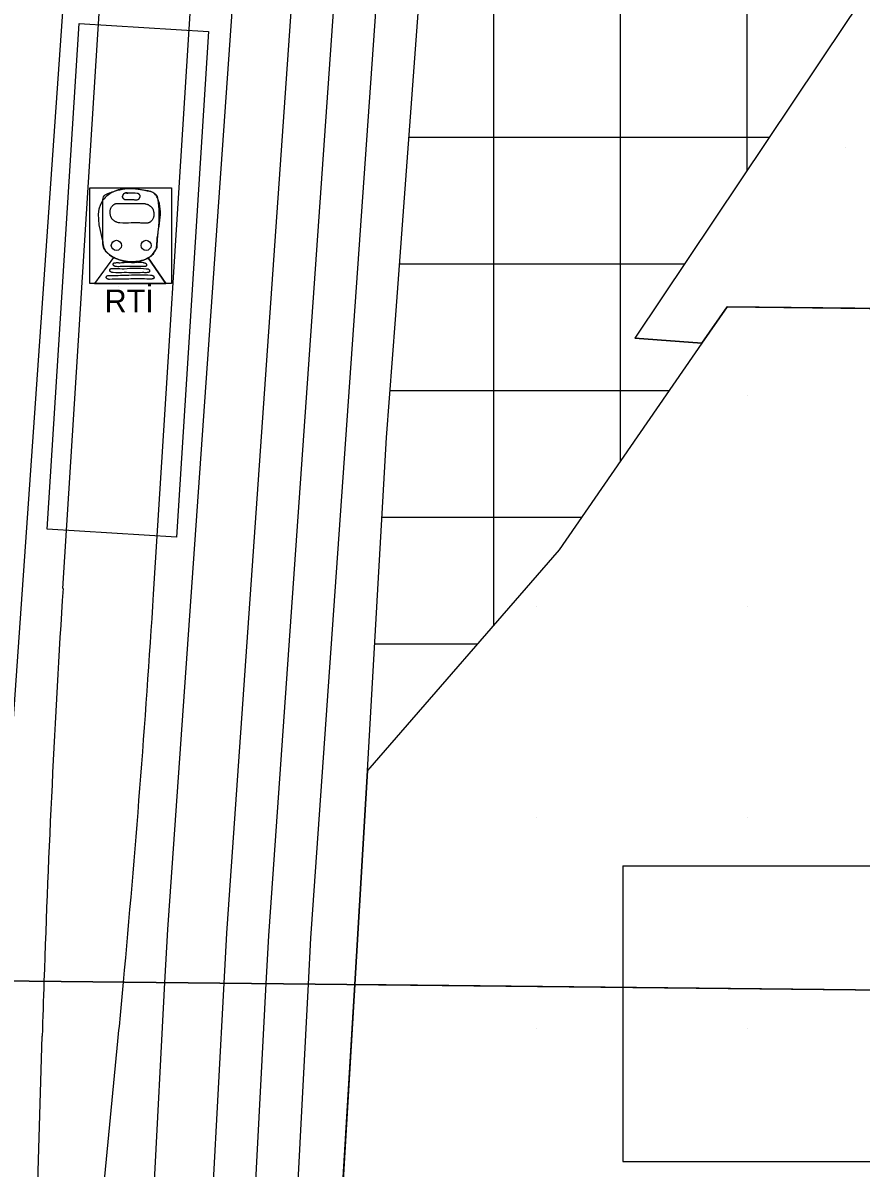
# Model space of a CAD drawing. Extents: x 419109 to 421295, y 4452223 to 4457798.
# Drawn here: x 420199.2 to 420298.5, y 4454988.5 to 4455124.1 of the extents above; entities that cross this region are included whole.
import ezdxf

# ---------------------------------------------------------------- set-up
doc = ezdxf.new("R2010")
doc.units = 0
for name, color, linetype in [('ADAKENARI', 7, 'Continuous'), ('KALDIRIM_FAT', 7, 'Continuous'), ('LJ_SEMBOL', 7, 'Continuous'), ('PAFTALAMA', 7, 'Continuous'), ('PL_EĞİTİM', 7, 'Continuous'), ('PL_KAMU_HİZMET_ALANI', 7, 'Continuous'), ('PL_RAY_ISTASYON', 7, 'Continuous'), ('PL_RAYLI_TOPLU_TAŞIMA_İST', 7, 'Continuous'), ('PL_TİCARET', 7, 'Continuous'), ('RAYLI_TOPLU_TAŞIMA_HATTI', 7, 'Continuous'), ('SEMBOL_FAT', 7, 'Continuous'), ('TRFAT_EĞİTİM', 7, 'Continuous'), ('TRFAT_KHA', 7, 'Continuous'), ('TRFAT_TİCARET', 7, 'Continuous')]:
    doc.layers.add(name, color=color, linetype=linetype)

msp = doc.modelspace()

# ---------------------------------------------------------------- linework, layer by layer
at = {"layer": 'ADAKENARI'}
for p, q in [((420243.35, 4455089.04), (420246.05, 4455125.3)), ((420279.66, 4455086.21), (420282.64, 4455090.54)), ((420329.76, 4455089.97), (420282.64, 4455090.54)), ((420242.31, 4455075.03), (420243.35, 4455089.04)), ((420279.66, 4455086.21), (420262.76, 4455061.76)), ((420279.66, 4455086.21), (420271.71, 4455086.83)), ((420240.03, 4455035.61), (420242.31, 4455075.03)), ((420262.76, 4455061.76), (420240.03, 4455035.61)), ((420238.53, 4455010.27), (420240.03, 4455035.6)), ((420235.11, 4454952.64), (420238.53, 4455010.27))]:
    msp.add_line(p, q, dxfattribs=at)
at = {"layer": 'KALDIRIM_FAT'}
for p, q in [((420232.91, 4455539.7), (420196.37, 4455018)), ((420252.87, 4455538.43), (420216.34, 4455016.78)), ((420259.85, 4455537.99), (420223.32, 4455016.35)), ((420264.84, 4455537.67), (420228.31, 4455016.04)), ((420269.83, 4455537.36), (420233.3, 4455015.74)), ((420216.34, 4455016.78), (420216, 4455010.5)), ((420223.32, 4455016.35), (420223.01, 4455010.43)), ((420228.31, 4455016.04), (420228.01, 4455010.38)), ((420233.3, 4455015.74), (420233.02, 4455010.32)), ((420216, 4455010.5), (420205.96, 4454820.03)), ((420223.01, 4455010.43), (420212.95, 4454819.62)), ((420228.01, 4455010.38), (420225.42, 4454961.15)), ((420233.02, 4455010.32), (420230.22, 4454957.3))]:
    msp.add_line(p, q, dxfattribs=at)
at = {"layer": 'LJ_SEMBOL'}
for p, q in [((420209.94, 4455096.38), (420207.69, 4455093.28)), ((420209.94, 4455096.38), (420207.69, 4455093.28)), ((420214.07, 4455096.31), (420216.15, 4455093.28)), ((420216.15, 4455093.28), (420214.07, 4455096.31)), ((420207.69, 4455093.28), (420216.15, 4455093.28))]:
    msp.add_line(p, q, dxfattribs=at)
msp.add_lwpolyline([(420207.15, 4455104.61), (420216.81, 4455104.61), (420216.81, 4455093.28), (420207.15, 4455093.28)], close=True, dxfattribs=at)
for centre in [(420210.29, 4455097.8), (420210.29, 4455097.8), (420213.81, 4455097.8), (420213.81, 4455097.8)]:
    msp.add_circle(centre, 0.601, dxfattribs=at)
for points in [[(420208.69, 4455098.18), (420208.69, 4455103.14), (420210.09, 4455104.21), (420213.76, 4455104.3), (420214.84, 4455103.91), (420215.17, 4455103.41), (420215.08, 4455097.97), (420214.97, 4455097.31), (420214.86, 4455097.13), (420214.69, 4455096.87), (420213.94, 4455096.24), (420210.24, 4455096.24), (420209.47, 4455096.69), (420209.02, 4455097.14), (420208.71, 4455097.87), (420208.69, 4455098.18)], [(420212.18, 4455103.18), (420211.37, 4455103.19), (420211.35, 4455103.19), (420211.33, 4455103.19), (420211.28, 4455103.21), (420211.26, 4455103.22), (420211.24, 4455103.23), (420211.22, 4455103.25), (420211.2, 4455103.26), (420211.18, 4455103.28), (420211.16, 4455103.3), (420211.13, 4455103.34), (420211.1, 4455103.38), (420211.07, 4455103.43), (420211.05, 4455103.46), (420211.04, 4455103.49), (420211.03, 4455103.57), (420211.03, 4455103.59), (420211.03, 4455103.61), (420211.04, 4455103.64), (420211.05, 4455103.68), (420211.07, 4455103.72), (420211.09, 4455103.76), (420211.11, 4455103.81), (420211.14, 4455103.86), (420211.16, 4455103.88), (420211.17, 4455103.9), (420211.18, 4455103.92), (420211.2, 4455103.94), (420211.22, 4455103.96), (420211.24, 4455103.98), (420211.26, 4455103.99), (420211.28, 4455104), (420211.3, 4455104), (420211.32, 4455104.01), (420211.73, 4455104.01), (420211.92, 4455104.01)], [(420211.04, 4455103.47), (420211.04, 4455103.49), (420211.03, 4455103.51), (420211.03, 4455103.53), (420211.03, 4455103.57), (420211.03, 4455103.59), (420211.03, 4455103.61), (420211.04, 4455103.64), (420211.05, 4455103.68), (420211.07, 4455103.72), (420211.09, 4455103.76), (420211.11, 4455103.81), (420211.14, 4455103.86), (420211.16, 4455103.88), (420211.17, 4455103.9), (420211.18, 4455103.92), (420211.2, 4455103.94), (420211.22, 4455103.96), (420211.24, 4455103.98), (420211.26, 4455103.99), (420211.28, 4455104), (420211.3, 4455104), (420211.32, 4455104.01), (420211.43, 4455104.01), (420211.53, 4455104), (420211.63, 4455104), (420211.73, 4455104.01), (420211.92, 4455104.01)], [(420211.92, 4455104.01), (420212.74, 4455104), (420212.76, 4455104), (420212.78, 4455104), (420212.83, 4455103.98), (420212.85, 4455103.97), (420212.87, 4455103.96), (420212.89, 4455103.94), (420212.91, 4455103.93), (420212.93, 4455103.91), (420212.95, 4455103.89), (420212.98, 4455103.85), (420213.01, 4455103.81), (420213.04, 4455103.76), (420213.06, 4455103.73), (420213.07, 4455103.69), (420213.08, 4455103.62), (420213.08, 4455103.6), (420213.08, 4455103.58), (420213.07, 4455103.54), (420213.06, 4455103.51), (420213.04, 4455103.47), (420213.02, 4455103.43), (420213, 4455103.38), (420212.97, 4455103.33), (420212.96, 4455103.31), (420212.94, 4455103.28), (420212.93, 4455103.26), (420212.91, 4455103.25), (420212.89, 4455103.23), (420212.87, 4455103.21), (420212.85, 4455103.2), (420212.83, 4455103.19), (420212.81, 4455103.19), (420212.79, 4455103.18), (420212.38, 4455103.18), (420212.18, 4455103.18)], [(420211.92, 4455104.01), (420212.74, 4455104), (420212.76, 4455104), (420212.78, 4455104), (420212.83, 4455103.98), (420212.85, 4455103.97), (420212.87, 4455103.96), (420212.89, 4455103.94), (420212.91, 4455103.93), (420212.93, 4455103.91), (420212.95, 4455103.89), (420212.98, 4455103.85), (420213.01, 4455103.81), (420213.04, 4455103.76), (420213.06, 4455103.73), (420213.07, 4455103.72)], [(420213.07, 4455103.72), (420213.07, 4455103.69), (420213.08, 4455103.68), (420213.08, 4455103.66), (420213.08, 4455103.62), (420213.08, 4455103.6), (420213.08, 4455103.58), (420213.07, 4455103.54), (420213.06, 4455103.51), (420213.04, 4455103.47), (420213.02, 4455103.43), (420213, 4455103.38), (420212.97, 4455103.33), (420212.96, 4455103.31), (420212.94, 4455103.28), (420212.93, 4455103.26), (420212.91, 4455103.25), (420212.89, 4455103.23), (420212.87, 4455103.21), (420212.85, 4455103.2), (420212.83, 4455103.19), (420212.81, 4455103.19), (420212.79, 4455103.18), (420212.38, 4455103.18), (420212.18, 4455103.18)], [(420212.04, 4455100.45), (420210.72, 4455100.45), (420210.62, 4455100.46), (420210.53, 4455100.48), (420210.34, 4455100.54), (420210.16, 4455100.63), (420210.07, 4455100.68), (420209.98, 4455100.74), (420209.89, 4455100.82), (420209.81, 4455100.91), (420209.74, 4455101), (420209.71, 4455101.06), (420209.68, 4455101.11), (420209.63, 4455101.23), (420209.59, 4455101.36), (420209.57, 4455101.48), (420209.55, 4455101.6), (420209.54, 4455101.73), (420209.55, 4455101.85), (420209.57, 4455101.98), (420209.6, 4455102.1), (420209.67, 4455102.27), (420209.76, 4455102.42), (420209.8, 4455102.46), (420209.84, 4455102.5), (420209.89, 4455102.55), (420209.94, 4455102.59), (420209.99, 4455102.63), (420210.05, 4455102.67), (420210.17, 4455102.73), (420210.3, 4455102.76), (420210.53, 4455102.76), (420210.76, 4455102.76), (420211.23, 4455102.75), (420211.69, 4455102.74), (420211.93, 4455102.74), (420212.16, 4455102.74), (420212.25, 4455102.74)], [(420209.54, 4455101.78), (420209.55, 4455101.85), (420209.57, 4455101.98), (420209.6, 4455102.1), (420209.67, 4455102.27), (420209.76, 4455102.42), (420209.8, 4455102.46), (420209.84, 4455102.5), (420209.89, 4455102.55), (420209.94, 4455102.59), (420209.99, 4455102.63), (420210.05, 4455102.67), (420210.11, 4455102.71), (420210.14, 4455102.72), (420210.17, 4455102.73), (420210.23, 4455102.75), (420210.3, 4455102.76), (420210.53, 4455102.76), (420210.76, 4455102.76), (420211.23, 4455102.75), (420211.69, 4455102.74), (420211.93, 4455102.74), (420212.16, 4455102.74), (420212.25, 4455102.74)], [(420212.18, 4455103.18), (420211.37, 4455103.19), (420211.35, 4455103.19), (420211.33, 4455103.19), (420211.28, 4455103.21), (420211.26, 4455103.22), (420211.24, 4455103.23), (420211.22, 4455103.25), (420211.2, 4455103.26), (420211.18, 4455103.28), (420211.16, 4455103.3), (420211.13, 4455103.34), (420211.1, 4455103.38), (420211.07, 4455103.43), (420211.05, 4455103.46), (420211.04, 4455103.47)], [(420212.25, 4455102.74), (420213.56, 4455102.75), (420213.66, 4455102.74), (420213.76, 4455102.72), (420213.95, 4455102.66), (420214.13, 4455102.57), (420214.22, 4455102.51), (420214.31, 4455102.46), (420214.4, 4455102.38), (420214.48, 4455102.29), (420214.55, 4455102.19), (420214.58, 4455102.14), (420214.61, 4455102.09), (420214.66, 4455101.97), (420214.69, 4455101.84), (420214.72, 4455101.72), (420214.73, 4455101.6), (420214.74, 4455101.47), (420214.73, 4455101.35), (420214.72, 4455101.22), (420214.68, 4455101.1), (420214.62, 4455100.93), (420214.52, 4455100.78), (420214.49, 4455100.74), (420214.45, 4455100.7), (420214.4, 4455100.65), (420214.34, 4455100.61), (420214.29, 4455100.56), (420214.23, 4455100.52), (420214.11, 4455100.47), (420213.99, 4455100.44), (420213.75, 4455100.44), (420213.52, 4455100.44), (420213.06, 4455100.45), (420212.59, 4455100.46), (420212.36, 4455100.46), (420212.13, 4455100.46), (420212.04, 4455100.45)], [(420212.25, 4455102.74), (420213.56, 4455102.75), (420213.66, 4455102.74), (420213.76, 4455102.72), (420213.95, 4455102.66), (420213.99, 4455102.64), (420214.04, 4455102.62), (420214.13, 4455102.57), (420214.22, 4455102.51), (420214.31, 4455102.46), (420214.4, 4455102.38), (420214.48, 4455102.29), (420214.55, 4455102.19), (420214.58, 4455102.14), (420214.61, 4455102.09), (420214.66, 4455101.97), (420214.69, 4455101.84), (420214.72, 4455101.72), (420214.73, 4455101.6), (420214.74, 4455101.47), (420214.74, 4455101.42)], [(420212.04, 4455100.45), (420210.72, 4455100.45), (420210.62, 4455100.46), (420210.53, 4455100.48), (420210.34, 4455100.54), (420210.29, 4455100.56), (420210.25, 4455100.58), (420210.16, 4455100.63), (420210.07, 4455100.68), (420209.98, 4455100.74), (420209.89, 4455100.82), (420209.81, 4455100.91), (420209.74, 4455101), (420209.71, 4455101.06), (420209.68, 4455101.11), (420209.63, 4455101.23), (420209.59, 4455101.36), (420209.57, 4455101.48), (420209.55, 4455101.6), (420209.54, 4455101.73), (420209.54, 4455101.78)], [(420214.74, 4455101.42), (420214.73, 4455101.35), (420214.72, 4455101.22), (420214.68, 4455101.1), (420214.62, 4455100.93), (420214.52, 4455100.78), (420214.49, 4455100.74), (420214.45, 4455100.7), (420214.4, 4455100.65), (420214.34, 4455100.61), (420214.29, 4455100.56), (420214.23, 4455100.52), (420214.17, 4455100.49), (420214.14, 4455100.48), (420214.11, 4455100.47), (420214.05, 4455100.45), (420213.99, 4455100.44), (420213.75, 4455100.44), (420213.52, 4455100.44), (420213.06, 4455100.45), (420212.59, 4455100.46), (420212.36, 4455100.46), (420212.13, 4455100.46), (420212.04, 4455100.45)], [(420210.88, 4455095.29), (420210.31, 4455095.28), (420210.22, 4455095.29), (420210.14, 4455095.3), (420210.06, 4455095.34), (420210.02, 4455095.36), (420210, 4455095.37), (420209.98, 4455095.39), (420209.95, 4455095.43), (420209.92, 4455095.48), (420209.91, 4455095.52), (420209.91, 4455095.55), (420209.92, 4455095.57), (420209.93, 4455095.62), (420209.95, 4455095.67), (420209.99, 4455095.71), (420210.01, 4455095.72), (420210.03, 4455095.73), (420210.12, 4455095.74), (420210.22, 4455095.75), (420210.4, 4455095.76), (420210.58, 4455095.75), (420210.88, 4455095.76)], [(420210.88, 4455095.29), (420210.31, 4455095.28), (420210.22, 4455095.29), (420210.14, 4455095.3), (420210.06, 4455095.34), (420210.02, 4455095.36), (420210, 4455095.37), (420209.98, 4455095.39), (420209.95, 4455095.43), (420209.92, 4455095.48), (420209.91, 4455095.52), (420209.91, 4455095.55), (420209.92, 4455095.57), (420209.93, 4455095.62), (420209.95, 4455095.67), (420209.99, 4455095.71), (420210.01, 4455095.72), (420210.03, 4455095.73), (420210.12, 4455095.74), (420210.22, 4455095.75), (420210.4, 4455095.76), (420210.58, 4455095.75), (420210.88, 4455095.76)], [(420214.07, 4455096.31), (420213.94, 4455096.24), (420213.51, 4455096.06), (420213.05, 4455095.94), (420212.1, 4455095.85), (420211.14, 4455095.96), (420210.46, 4455096.16), (420210.24, 4455096.24), (420210.09, 4455096.31), (420209.94, 4455096.38)], [(420210.88, 4455095.76), (420213.48, 4455095.76), (420213.56, 4455095.75), (420213.65, 4455095.74), (420213.72, 4455095.7), (420213.76, 4455095.68), (420213.78, 4455095.67), (420213.8, 4455095.65), (420213.84, 4455095.61), (420213.86, 4455095.56), (420213.87, 4455095.52), (420213.87, 4455095.49), (420213.87, 4455095.47), (420213.86, 4455095.42), (420213.83, 4455095.37), (420213.8, 4455095.33), (420213.78, 4455095.32), (420213.75, 4455095.31), (420213.66, 4455095.3), (420213.57, 4455095.29), (420213.39, 4455095.28), (420213.2, 4455095.29), (420213.02, 4455095.29), (420210.88, 4455095.29)], [(420210.88, 4455095.76), (420213.48, 4455095.76), (420213.56, 4455095.75), (420213.65, 4455095.74), (420213.72, 4455095.7), (420213.76, 4455095.68), (420213.78, 4455095.67), (420213.8, 4455095.65), (420213.84, 4455095.61), (420213.86, 4455095.56), (420213.87, 4455095.52), (420213.87, 4455095.49), (420213.87, 4455095.47), (420213.86, 4455095.42), (420213.83, 4455095.37), (420213.8, 4455095.33), (420213.78, 4455095.32), (420213.75, 4455095.31), (420213.66, 4455095.3), (420213.57, 4455095.29), (420213.39, 4455095.28), (420213.2, 4455095.29), (420213.02, 4455095.29), (420210.88, 4455095.29)], [(420211.75, 4455093.81), (420209.49, 4455093.77), (420209.4, 4455093.77), (420209.32, 4455093.79), (420209.24, 4455093.82), (420209.2, 4455093.84), (420209.18, 4455093.86), (420209.16, 4455093.87), (420209.13, 4455093.91), (420209.1, 4455093.96), (420209.09, 4455094.01), (420209.09, 4455094.03), (420209.1, 4455094.05), (420209.11, 4455094.1), (420209.14, 4455094.15), (420209.17, 4455094.19), (420209.19, 4455094.21), (420209.21, 4455094.21), (420209.31, 4455094.23), (420209.4, 4455094.24), (420209.58, 4455094.24), (420209.77, 4455094.24), (420211.75, 4455094.28)], [(420211.75, 4455093.81), (420209.49, 4455093.77), (420209.4, 4455093.77), (420209.32, 4455093.79), (420209.24, 4455093.82), (420209.2, 4455093.84), (420209.18, 4455093.86), (420209.16, 4455093.87), (420209.13, 4455093.91), (420209.1, 4455093.96), (420209.09, 4455094.01), (420209.09, 4455094.03), (420209.1, 4455094.05), (420209.11, 4455094.1), (420209.14, 4455094.15), (420209.17, 4455094.19), (420209.19, 4455094.21), (420209.21, 4455094.21), (420209.31, 4455094.23), (420209.4, 4455094.24), (420209.58, 4455094.24), (420209.77, 4455094.24), (420211.75, 4455094.28)], [(420211.23, 4455094.57), (420209.9, 4455094.59), (420209.81, 4455094.6), (420209.73, 4455094.61), (420209.65, 4455094.65), (420209.61, 4455094.67), (420209.59, 4455094.68), (420209.57, 4455094.7), (420209.54, 4455094.74), (420209.51, 4455094.78), (420209.5, 4455094.83), (420209.5, 4455094.86), (420209.51, 4455094.88), (420209.52, 4455094.93), (420209.55, 4455094.98), (420209.58, 4455095.02), (420209.6, 4455095.03), (420209.62, 4455095.04), (420209.72, 4455095.05), (420209.81, 4455095.06), (420209.99, 4455095.07), (420210.18, 4455095.06), (420211.23, 4455095.04)], [(420211.23, 4455094.57), (420209.9, 4455094.59), (420209.81, 4455094.6), (420209.73, 4455094.61), (420209.65, 4455094.65), (420209.61, 4455094.67), (420209.59, 4455094.68), (420209.57, 4455094.7), (420209.54, 4455094.74), (420209.51, 4455094.78), (420209.5, 4455094.83), (420209.5, 4455094.86), (420209.51, 4455094.88), (420209.52, 4455094.93), (420209.55, 4455094.98), (420209.58, 4455095.02), (420209.6, 4455095.03), (420209.62, 4455095.04), (420209.72, 4455095.05), (420209.81, 4455095.06), (420209.99, 4455095.07), (420210.18, 4455095.06), (420211.23, 4455095.04)], [(420211.23, 4455095.04), (420213.84, 4455095.04), (420213.92, 4455095.03), (420214, 4455095.02), (420214.08, 4455094.98), (420214.12, 4455094.96), (420214.14, 4455094.95), (420214.16, 4455094.93), (420214.2, 4455094.89), (420214.22, 4455094.84), (420214.23, 4455094.8), (420214.23, 4455094.77), (420214.23, 4455094.75), (420214.21, 4455094.7), (420214.19, 4455094.65), (420214.15, 4455094.61), (420214.13, 4455094.6), (420214.11, 4455094.59), (420214.02, 4455094.58), (420213.93, 4455094.57), (420213.74, 4455094.56), (420213.56, 4455094.57), (420213.37, 4455094.57), (420211.23, 4455094.57)], [(420211.23, 4455095.04), (420213.84, 4455095.04), (420213.92, 4455095.03), (420214, 4455095.02), (420214.08, 4455094.98), (420214.12, 4455094.96), (420214.14, 4455094.95), (420214.16, 4455094.93), (420214.2, 4455094.89), (420214.22, 4455094.84), (420214.23, 4455094.8), (420214.23, 4455094.77), (420214.23, 4455094.75), (420214.21, 4455094.7), (420214.19, 4455094.65), (420214.15, 4455094.61), (420214.13, 4455094.6), (420214.11, 4455094.59), (420214.02, 4455094.58), (420213.93, 4455094.57), (420213.74, 4455094.56), (420213.56, 4455094.57), (420213.37, 4455094.57), (420211.23, 4455094.57)], [(420211.75, 4455094.28), (420214.35, 4455094.28), (420214.44, 4455094.27), (420214.52, 4455094.25), (420214.6, 4455094.22), (420214.64, 4455094.2), (420214.66, 4455094.18), (420214.68, 4455094.17), (420214.71, 4455094.13), (420214.74, 4455094.08), (420214.75, 4455094.04), (420214.75, 4455094.01), (420214.74, 4455093.99), (420214.73, 4455093.94), (420214.71, 4455093.89), (420214.67, 4455093.85), (420214.65, 4455093.84), (420214.63, 4455093.83), (420214.54, 4455093.82), (420214.44, 4455093.81), (420214.26, 4455093.8), (420214.08, 4455093.8), (420213.89, 4455093.81), (420211.75, 4455093.81)], [(420211.75, 4455094.28), (420214.35, 4455094.28), (420214.44, 4455094.27), (420214.52, 4455094.25), (420214.6, 4455094.22), (420214.64, 4455094.2), (420214.66, 4455094.18), (420214.68, 4455094.17), (420214.71, 4455094.13), (420214.74, 4455094.08), (420214.75, 4455094.04), (420214.75, 4455094.01), (420214.74, 4455093.99), (420214.73, 4455093.94), (420214.71, 4455093.89), (420214.67, 4455093.85), (420214.65, 4455093.84), (420214.63, 4455093.83), (420214.54, 4455093.82), (420214.44, 4455093.81), (420214.26, 4455093.8), (420214.08, 4455093.8), (420213.89, 4455093.81), (420211.75, 4455093.81)]]:
    msp.add_spline(points, degree=3, dxfattribs=at)
msp.add_open_spline([(420208.69, 4455098.18), (420208.7, 4455098.08), (420208.7, 4455097.97), (420208.71, 4455097.87), (420208.73, 4455097.6), (420208.86, 4455097.36), (420209.02, 4455097.14), (420209.15, 4455096.95), (420209.29, 4455096.82), (420209.47, 4455096.69), (420209.71, 4455096.5), (420209.97, 4455096.35), (420210.24, 4455096.24), (420211.38, 4455095.77), (420212.82, 4455095.67), (420213.94, 4455096.24), (420214.24, 4455096.39), (420214.51, 4455096.59), (420214.69, 4455096.87), (420214.75, 4455096.96), (420214.8, 4455097.04), (420214.86, 4455097.13), (420214.9, 4455097.19), (420214.94, 4455097.25), (420214.97, 4455097.31), (420215.09, 4455097.51), (420215.06, 4455097.75), (420215.08, 4455097.97), (420215.25, 4455099.77), (420215.4, 4455101.6), (420215.17, 4455103.41), (420215.14, 4455103.61), (420215.02, 4455103.78), (420214.84, 4455103.91), (420214.49, 4455104.18), (420214.14, 4455104.24), (420213.76, 4455104.3), (420212.57, 4455104.51), (420211.3, 4455104.59), (420210.09, 4455104.21), (420209.51, 4455104.03), (420208.69, 4455103.73), (420208.69, 4455103.14), (420208.69, 4455101.49), (420208.69, 4455099.83), (420208.69, 4455098.18)], degree=3, dxfattribs=at)
at = {"layer": 'PAFTALAMA'}
msp.add_line((421266.41, 4454999.4), (419138.44, 4455021.89), dxfattribs=at)
msp.add_lwpolyline([(419168.18, 4457798.01), (419138.44, 4455021.89), (421266.41, 4454999.4), (421295.36, 4457775.52)], dxfattribs=at)
at = {"layer": 'PL_EĞİTİM'}
msp.add_lwpolyline([(420464.66, 4455007.88), (420445.76, 4455074.56), (420439.36, 4455123.19), (420436.45, 4455145.33), (420436.44, 4455149.21), (420315.15, 4455151.42), (420296.75, 4455124.2), (420271.71, 4455086.83), (420279.66, 4455086.21), (420282.64, 4455090.54), (420329.76, 4455089.97), (420344.76, 4455089.79), (420345.26, 4455009.14)], dxfattribs=at)
at = {"layer": 'PL_KAMU_HİZMET_ALANI'}
for p, q in [((420238.53, 4455010.27), (420345.26, 4455009.14)), ((420345.26, 4455009.14), (420238.53, 4455010.27))]:
    msp.add_line(p, q, dxfattribs=at)
for points in [[(420345.26, 4455009.14), (420344.76, 4455089.79), (420329.76, 4455089.97), (420282.64, 4455090.54), (420279.66, 4455086.21), (420262.76, 4455061.76), (420240.03, 4455035.61), (420240.03, 4455035.6), (420238.53, 4455010.27)], [(420238.53, 4455010.27), (420235.11, 4454952.64), (420235.41, 4454949.09), (420237.77, 4454944.85), (420242, 4454941), (420245.65, 4454938.18), (420249.93, 4454935.75), (420253.39, 4454934.03), (420257.42, 4454932.55), (420261.9, 4454931.27), (420267.59, 4454930.12), (420272.67, 4454930.03), (420345.72, 4454934.33), (420345.26, 4455009.14)]]:
    msp.add_lwpolyline(points, dxfattribs=at)
at = {"layer": 'PL_RAY_ISTASYON'}
msp.add_line((420210.49, 4455092.87), (420210.49, 4455092.87), dxfattribs=at)
at = {"layer": 'PL_RAYLI_TOPLU_TAŞIMA_İST'}
msp.add_lwpolyline([(420205.89, 4455124.09), (420221.22, 4455123.12), (420217.43, 4455063.24), (420202.1, 4455064.21)], close=True, dxfattribs=at)
at = {"layer": 'PL_TİCARET'}
msp.add_lwpolyline([(420296.75, 4455124.2), (420271.71, 4455086.83), (420279.66, 4455086.21), (420262.76, 4455061.76), (420240.03, 4455035.61), (420242.31, 4455075.03), (420243.35, 4455089.04), (420246.05, 4455125.3)], dxfattribs=at)
at = {"layer": 'RAYLI_TOPLU_TAŞIMA_HATTI'}
for p, q in [((420214.7, 4455056.5), (420222.56, 4455180.73)), ((420203.96, 4455057.18), (420211.66, 4455178.85)), ((420200.05, 4454956.02), (420201.49, 4455004.14)), ((420205.84, 4454955.65), (420210.47, 4455003.57))]:
    msp.add_line(p, q, dxfattribs=at)
for centre, start, end in [((421800.78, 4454956.24), 176.38298, 178.05108), ((418617.89, 4455157.44), 354.73264, 356.38298), ((421800.78, 4454956.24), 178.05108, 178.28453), ((418617.89, 4455157.44), 354.48143, 354.73264)]:
    msp.add_arc(centre, 1600, start, end, dxfattribs=at)
at = {"layer": 'SEMBOL_FAT'}
for p, q in [((420270.3, 4455024.32), (420270.3, 4455009.93)), ((420270.3, 4455024.32), (420319.77, 4455024.32)), ((420270.3, 4455009.93), (420270.3, 4454989.32)), ((420270.3, 4454989.32), (420319.77, 4454989.32))]:
    msp.add_line(p, q, dxfattribs=at)
at = {"layer": 'TRFAT_EĞİTİM'}
msp.add_line((420296.71, 4455109.33), (420296.71, 4455109.33), dxfattribs=at)
at = {"layer": 'TRFAT_KHA'}
for p, q in [((420285.11, 4455080.03), (420285.11, 4455080.03)), ((420260.11, 4455055.03), (420260.11, 4455055.03)), ((420285.11, 4455055.03), (420285.11, 4455055.03)), ((420260.11, 4455030.03), (420260.11, 4455030.03)), ((420285.11, 4455030.03), (420285.11, 4455030.03)), ((420260.11, 4455005.03), (420260.11, 4455005.03)), ((420285.11, 4455005.03), (420285.11, 4455005.03))]:
    msp.add_line(p, q, dxfattribs=at)
at = {"layer": 'TRFAT_TİCARET'}
for p, q in [((420270.03, 4455072.28), (420270.03, 4455371.24)), ((420255.03, 4455052.87), (420255.03, 4455246.48)), ((420285.03, 4455106.71), (420285.03, 4455186.78)), ((420244.96, 4455110.61), (420287.65, 4455110.61)), ((420243.84, 4455095.61), (420277.6, 4455095.61)), ((420242.72, 4455080.61), (420275.79, 4455080.61)), ((420241.77, 4455065.61), (420265.42, 4455065.61)), ((420240.9, 4455050.61), (420253.07, 4455050.61))]:
    msp.add_line(p, q, dxfattribs=at)

# ---------------------------------------------------------------- texts
at = {"layer": 'LJ_SEMBOL'}
msp.add_text('RTİ', height=2.7, dxfattribs=at).set_placement((420208.9, 4455089.87))

doc.saveas('drawing.dxf')
